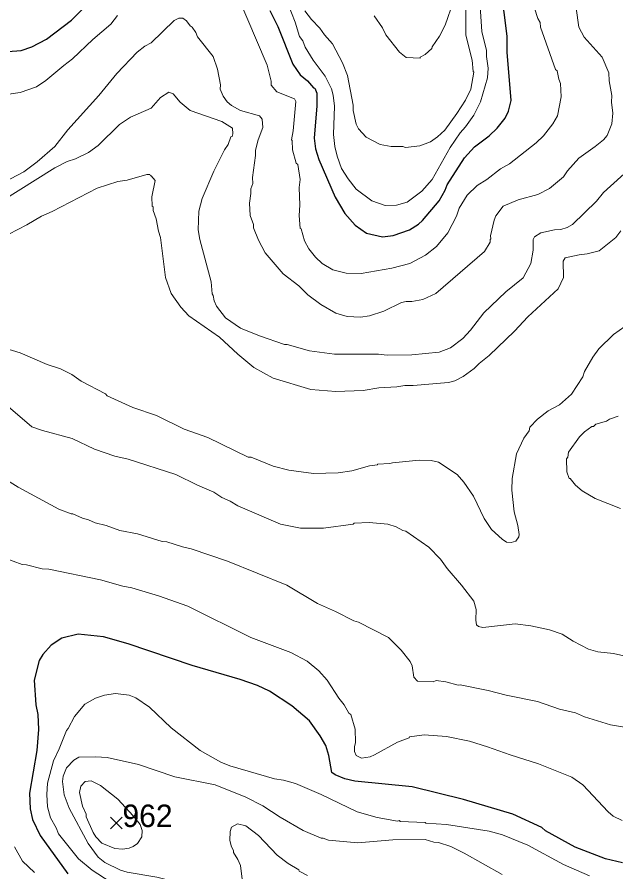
# Model space of a CAD drawing. Extents: x 265.7 to 292.1, y 7676.2 to 7704.2.
# Drawn here: x 282.881 to 285.014, y 7683.915 to 7686.96 of the extents above; entities that cross this region are included whole.
import ezdxf
from ezdxf.enums import TextEntityAlignment as Align

# ---------------------------------------------------------------- set-up
doc = ezdxf.new("R2010")
doc.units = 0
doc.header["$LTSCALE"] = 0.032
for name, color, linetype, lineweight in [('1', 7, 'Continuous', 25), ('2', 7, 'Continuous', 13), ('21', 7, 'Continuous', 25)]:
    doc.layers.add(name, color=color, linetype=linetype, lineweight=lineweight)
doc.layers.add('61', color=7, linetype='Continuous')

msp = doc.modelspace()

# ---------------------------------------------------------------- linework, layer by layer
at = {"layer": '1'}
for points in [[(283.7815, 7686.9839), (283.8094, 7686.9264), (283.8629, 7686.7924), (283.8892, 7686.7549), (283.9156, 7686.7333), (283.9371, 7686.7086), (283.9419, 7686.707), (283.9483, 7686.6894), (283.9491, 7686.6439), (283.9387, 7686.529), (283.9435, 7686.4907), (283.9555, 7686.4524), (284.0145, 7686.3184), (284.048, 7686.2609), (284.0847, 7686.2194), (284.1255, 7686.1907), (284.1829, 7686.1779), (284.2212, 7686.1827), (284.2787, 7686.2027), (284.3106, 7686.2226), (284.3257, 7686.2362), (284.384, 7686.3056), (284.4063, 7686.3439), (284.4135, 7686.3631), (284.4749, 7686.4588), (284.5101, 7686.4979), (284.5627, 7686.5378), (284.5915, 7686.5641), (284.6202, 7686.6008), (284.6321, 7686.6248), (284.6409, 7686.6631), (284.6266, 7686.8355), (284.6266, 7686.8929), (284.6058, 7687.0621)], [(281.7108, 7686.9743), (281.7491, 7686.9591), (281.864, 7686.9248), (281.9566, 7686.8841), (282.0715, 7686.8219), (282.1098, 7686.8067), (282.1673, 7686.794), (282.2056, 7686.7924), (282.2822, 7686.7963), (282.512, 7686.837), (282.5886, 7686.8434), (282.7992, 7686.8338), (282.895, 7686.841), (282.9333, 7686.8538), (282.9852, 7686.8817), (283.0745, 7686.9496), (283.1248, 7686.999)], [(285.0383, 7683.9468), (284.9777, 7683.9612), (284.8692, 7684.0035), (284.7638, 7684.0617), (284.751, 7684.0729), (284.6473, 7684.1208), (284.4718, 7684.1734), (284.2882, 7684.2181), (284.084, 7684.2381), (284.0489, 7684.2469), (284.0137, 7684.2612), (284.0026, 7684.2692), (283.9914, 7684.3299), (283.981, 7684.365), (283.9611, 7684.4001), (283.922, 7684.4527), (283.8597, 7684.507), (283.7799, 7684.5589), (283.7376, 7684.5788), (283.6754, 7684.6004), (283.5046, 7684.6506), (283.2764, 7684.728), (283.1886, 7684.752), (283.0977, 7684.7623), (283.0402, 7684.748), (283.0019, 7684.7232), (282.9724, 7684.6889), (282.9596, 7684.6682), (282.9413, 7684.598), (282.9469, 7684.5102), (282.954, 7684.4751), (282.9572, 7684.4224), (282.9508, 7684.3474), (282.9253, 7684.1958), (282.9269, 7684.1399), (282.9349, 7684.1016), (282.9628, 7684.0442), (283.061, 7683.9077)]]:
    msp.add_lwpolyline(points, dxfattribs=at)
at = {"layer": '2'}
for points in [[(283.819, 7687.0764), (283.8717, 7686.9424), (283.8869, 7686.8913), (283.8988, 7686.8754), (283.9068, 7686.853), (283.9355, 7686.8067), (283.9786, 7686.7493), (284.001, 7686.7046), (284.0073, 7686.6822), (284.0113, 7686.6424), (284.0081, 7686.5418), (284.0129, 7686.4987), (284.0209, 7686.4652), (284.0369, 7686.4205), (284.06, 7686.3838), (284.0887, 7686.3471), (284.1446, 7686.3056), (284.1925, 7686.2896), (284.2324, 7686.2904), (284.2707, 7686.3008), (284.3233, 7686.3407), (284.36, 7686.3822), (284.4239, 7686.4955), (284.459, 7686.5482), (284.4789, 7686.5689), (284.5077, 7686.6104), (284.5324, 7686.6583), (284.5563, 7686.7445), (284.5595, 7686.7788), (284.5532, 7686.8195), (284.5532, 7686.8418), (284.5364, 7686.9089), (284.5308, 7686.9982)], [(283.6642, 7687.0413), (283.7712, 7686.7892), (283.7855, 7686.7317), (283.7863, 7686.7182), (283.8063, 7686.6942), (283.8685, 7686.6687), (283.8741, 7686.6599), (283.8645, 7686.5546), (283.8589, 7686.5227), (283.8613, 7686.5211), (283.8621, 7686.4875), (283.8749, 7686.4397), (283.8805, 7686.4349), (283.8893, 7686.3822), (283.8861, 7686.3535), (283.8885, 7686.2897), (283.8861, 7686.2529), (283.8893, 7686.2075), (283.8932, 7686.2059), (283.9044, 7686.1636), (283.9204, 7686.1348), (283.9443, 7686.1045), (283.9675, 7686.083), (284.0058, 7686.0598), (284.0536, 7686.0479), (284.1063, 7686.0471), (284.2164, 7686.0654), (284.2803, 7686.083), (284.3361, 7686.1117), (284.3752, 7686.1436), (284.4151, 7686.1915), (284.4462, 7686.2514), (284.4558, 7686.2801), (284.4845, 7686.3264), (284.5196, 7686.3599), (284.554, 7686.3814), (284.6026, 7686.4197), (284.6354, 7686.4373), (284.7303, 7686.5123), (284.7558, 7686.5378), (284.7901, 7686.5801), (284.8061, 7686.6088), (284.8197, 7686.6759), (284.8173, 7686.7237), (284.8109, 7686.7389), (284.8053, 7686.7684), (284.7997, 7686.7732), (284.7455, 7686.924), (284.7447, 7686.9416), (284.7359, 7686.9552), (284.7112, 7687.0341)], [(284.1526, 7686.9647), (284.1829, 7686.9216), (284.1941, 7686.8977), (284.2427, 7686.8355), (284.2675, 7686.8163), (284.317, 7686.8139), (284.317, 7686.8171), (284.3345, 7686.8275), (284.3585, 7686.849), (284.3592, 7686.8546), (284.3856, 7686.8929), (284.4063, 7686.9312), (284.4359, 7687.0174)], [(283.906, 7686.9823), (283.9291, 7686.9512), (283.9595, 7686.9208), (283.9754, 7686.8977), (284.0042, 7686.865), (284.0401, 7686.7972), (284.0584, 7686.7525), (284.0784, 7686.6471), (284.0776, 7686.628), (284.0887, 7686.5785), (284.0975, 7686.5626), (284.1247, 7686.5322), (284.1749, 7686.5059), (284.2132, 7686.4987), (284.2547, 7686.4987), (284.2643, 7686.4955), (284.3154, 7686.5019), (284.3537, 7686.5163), (284.3792, 7686.5338), (284.4047, 7686.5578), (284.4478, 7686.6168), (284.4781, 7686.6647), (284.4973, 7686.703), (284.5085, 7686.7644), (284.5061, 7686.7668), (284.5021, 7686.8067), (284.4797, 7686.8961), (284.4797, 7686.9966)], [(284.5659, 7686.1676), (284.5691, 7686.1708), (284.5675, 7686.1811), (284.5803, 7686.237), (284.5867, 7686.2521), (284.6122, 7686.2865), (284.6657, 7686.3088), (284.7367, 7686.3287), (284.7782, 7686.3495), (284.8277, 7686.3918), (284.842, 7686.4125), (284.8819, 7686.458), (284.941, 7686.4987), (284.9697, 7686.5226), (284.9833, 7686.5386), (285, 7686.5801), (285.0032, 7686.6184), (284.9984, 7686.6567), (285, 7686.6814), (284.9904, 7686.7333), (284.9888, 7686.762), (284.9649, 7686.8179), (284.9011, 7686.8889), (284.8819, 7686.9248), (284.8731, 7686.9919)], [(282.595, 7686.7213), (282.6811, 7686.7062), (282.7099, 7686.6966), (282.7577, 7686.6886), (282.8344, 7686.6838), (282.8918, 7686.6918), (282.9493, 7686.7118), (282.9828, 7686.7341), (283.0466, 7686.7884), (283.0785, 7686.8115), (283.1503, 7686.8801), (283.2142, 7686.9352), (283.2381, 7686.9663)], [(282.8343, 7686.3726), (282.9046, 7686.4093), (282.9525, 7686.4444), (283.0155, 7686.4995), (283.0618, 7686.5586), (283.1719, 7686.6806), (283.2357, 7686.7589), (283.3083, 7686.8355), (283.3363, 7686.857), (283.3578, 7686.8682), (283.4408, 7686.948), (283.4568, 7686.9567), (283.4711, 7686.9559), (283.4847, 7686.9464), (283.4974, 7686.9288), (283.5046, 7686.924), (283.5174, 7686.9057), (283.5238, 7686.8897), (283.5796, 7686.8203), (283.5948, 7686.7748), (283.6052, 7686.719), (283.6044, 7686.703), (283.6148, 7686.6791), (283.6291, 7686.6583), (283.6451, 7686.6455), (283.677, 7686.628), (283.7448, 7686.6088), (283.7544, 7686.5961), (283.756, 7686.5665), (283.7392, 7686.5235), (283.7305, 7686.486), (283.7305, 7686.4668), (283.7193, 7686.3886), (283.7201, 7686.3679), (283.7129, 7686.3487), (283.7137, 7686.3319), (283.7089, 7686.2976), (283.7113, 7686.2529), (283.7225, 7686.221), (283.7233, 7686.2099), (283.7408, 7686.1652), (283.7648, 7686.1205), (283.8286, 7686.0455), (283.8845, 7686.0032), (283.9164, 7685.9705), (283.9627, 7685.9369), (284.0169, 7685.905), (284.0568, 7685.8939), (284.1047, 7685.8907), (284.1366, 7685.8955), (284.1877, 7685.9122), (284.2499, 7685.9433), (284.2675, 7685.9473)], [(282.8232, 7686.3032), (283.0147, 7686.4229), (283.0594, 7686.446), (283.0881, 7686.4556), (283.1344, 7686.478), (283.1695, 7686.5027), (283.2453, 7686.5777), (283.2852, 7686.6032), (283.3586, 7686.636), (283.3921, 7686.6743), (283.4208, 7686.6934), (283.4368, 7686.687), (283.4615, 7686.6567), (283.4967, 7686.6272), (283.61, 7686.5881), (283.6483, 7686.5649), (283.6499, 7686.5442), (283.6467, 7686.5346), (283.6427, 7686.5338), (283.6323, 7686.5067), (283.6195, 7686.4875), (283.5812, 7686.4109), (283.5397, 7686.3136), (283.5286, 7686.2689), (283.5254, 7686.2019), (283.5318, 7686.1684), (283.5725, 7686.0168), (283.5757, 7685.9745), (283.5796, 7685.9689), (283.5828, 7685.9497), (283.5908, 7685.9306), (283.6227, 7685.8891), (283.677, 7685.8524), (283.744, 7685.8252), (283.8334, 7685.7941), (283.843, 7685.7941), (283.9228, 7685.771), (284.0121, 7685.759), (284.1685, 7685.759), (284.1989, 7685.7558), (284.2866, 7685.7566), (284.384, 7685.767), (284.4255, 7685.7821), (284.4694, 7685.8149), (284.4965, 7685.8452), (284.5436, 7685.9066), (284.6218, 7685.9816), (284.684, 7686.0319), (284.7112, 7686.0822), (284.7199, 7686.1301), (284.7191, 7686.1676), (284.7239, 7686.1771), (284.7471, 7686.1915), (284.7957, 7686.2019), (284.8181, 7686.2035), (284.8404, 7686.2106), (284.8596, 7686.2218), (284.945, 7686.3048), (284.9705, 7686.3359), (285.0942, 7686.4476)], [(282.8184, 7686.1708), (282.9157, 7686.2202), (282.9676, 7686.2513), (283.0051, 7686.2673), (283.1655, 7686.3503), (283.2397, 7686.3742), (283.2732, 7686.3798), (283.3426, 7686.3998), (283.3538, 7686.399), (283.3554, 7686.3942), (283.3586, 7686.3942), (283.373, 7686.3782), (283.361, 7686.32), (283.3618, 7686.2865), (283.3658, 7686.2841), (283.3658, 7686.2713), (283.3762, 7686.2418), (283.3841, 7686.1971), (283.3913, 7686.1747), (283.4097, 7686.0327), (283.4296, 7685.9753), (283.4639, 7685.9274), (283.4927, 7685.8963), (283.602, 7685.8196), (283.6674, 7685.759), (283.7241, 7685.7119), (283.7935, 7685.6736), (283.9276, 7685.6337), (284.0169, 7685.6265), (284.1143, 7685.6305), (284.1701, 7685.6393), (284.234, 7685.6425), (284.2627, 7685.6481), (284.2914, 7685.6473)], [(284.5627, 7685.755), (284.6529, 7685.8412), (284.7, 7685.8923), (284.8085, 7685.992), (284.8277, 7686.0327), (284.8261, 7686.0902), (284.834, 7686.1021), (284.8835, 7686.1133), (284.9122, 7686.1165), (284.9553, 7686.1277), (285.0144, 7686.1755), (285.0319, 7686.1987)], [(284.2675, 7685.9473), (284.2866, 7685.9465), (284.3265, 7685.9545), (284.3728, 7685.9752), (284.546, 7686.1253), (284.5659, 7686.1588), (284.5659, 7686.1676)], [(285.0663, 7685.8723), (285.0064, 7685.83)], [(285.0064, 7685.83), (284.9537, 7685.779), (284.9322, 7685.7486), (284.9027, 7685.6976), (284.8963, 7685.6784), (284.8564, 7685.617), (284.8133, 7685.5795)], [(284.8133, 7685.5795), (284.7734, 7685.5571), (284.7351, 7685.5284), (284.708, 7685.4997), (284.7048, 7685.4861), (284.6864, 7685.4598), (284.6601, 7685.4039), (284.6449, 7685.3161), (284.6433, 7685.2746), (284.6513, 7685.198), (284.6649, 7685.1486), (284.6697, 7685.1166), (284.6681, 7685.1087), (284.6577, 7685.0935), (284.6409, 7685.0879), (284.625, 7685.0895), (284.609, 7685.0999), (284.5707, 7685.1342), (284.5444, 7685.1741), (284.5069, 7685.2539), (284.4726, 7685.3034), (284.4486, 7685.3305), (284.3824, 7685.3744), (284.3561, 7685.3808), (284.3138, 7685.3816), (284.218, 7685.3728), (284.2084, 7685.3696), (284.1654, 7685.368), (284.1646, 7685.3648), (284.1366, 7685.3616), (284.0728, 7685.3441), (284.0249, 7685.3361), (283.9371, 7685.3345), (283.8494, 7685.3457), (283.7935, 7685.36), (283.7145, 7685.3919), (283.7041, 7685.3927), (283.5605, 7685.4622), (283.4759, 7685.4925), (283.3778, 7685.5404), (283.2924, 7685.5691), (283.2014, 7685.6114), (283.195, 7685.6178), (283.1089, 7685.6632), (283.0753, 7685.6872), (283.0354, 7685.7071), (282.9876, 7685.7231), (282.8918, 7685.7638), (282.7961, 7685.7925)], [(284.2914, 7685.6473), (284.4175, 7685.6585), (284.4399, 7685.6648), (284.4702, 7685.68), (284.5093, 7685.7079), (284.5268, 7685.7263), (284.5627, 7685.755)], [(285.0639, 7684.6802), (285.0064, 7684.6929), (284.9505, 7684.6985), (284.917, 7684.7089), (284.862, 7684.7368), (284.8229, 7684.7623), (284.7782, 7684.7775), (284.7112, 7684.7919), (284.6553, 7684.7991), (284.5404, 7684.7855), (284.5244, 7684.7895), (284.5172, 7684.7951), (284.5149, 7684.8118), (284.5164, 7684.8501), (284.5077, 7684.8789), (284.4638, 7684.9363), (284.4127, 7684.9954), (284.3896, 7685.0289), (284.3481, 7685.072), (284.2659, 7685.1294), (284.2547, 7685.1318), (284.2308, 7685.1446), (284.2021, 7685.1541), (284.135, 7685.1597), (284.0816, 7685.1573), (284.0776, 7685.1534), (283.9722, 7685.1398), (283.8909, 7685.139), (283.819, 7685.1541), (283.6674, 7685.2196), (283.6395, 7685.2363), (283.61, 7685.2491), (283.582, 7685.2675), (283.5238, 7685.2922), (283.4456, 7685.3313), (283.2764, 7685.3856), (283.2285, 7685.3959), (283.1567, 7685.4215), (283.0769, 7685.459), (282.9716, 7685.4869), (282.9333, 7685.5005), (282.832, 7685.5874)], [(285.0224, 7685.5388), (284.992, 7685.5276), (284.9809, 7685.5204), (284.9426, 7685.51), (284.9346, 7685.5013), (284.929, 7685.5013), (284.9027, 7685.4829), (284.8843, 7685.4646), (284.8452, 7685.4103), (284.8436, 7685.3927), (284.8388, 7685.3864), (284.8396, 7685.3401), (284.8484, 7685.3161), (284.8516, 7685.3161), (284.8699, 7685.2922), (284.8939, 7685.2722), (284.941, 7685.2451), (285.0303, 7685.2092)], [(285.0527, 7684.4288), (284.9952, 7684.4392), (284.9019, 7684.4679), (284.8708, 7684.4815), (284.8133, 7684.495), (284.7351, 7684.5222), (284.6234, 7684.5445), (284.5595, 7684.5613), (284.459, 7684.5812), (284.4518, 7684.5804), (284.4079, 7684.5924), (284.3744, 7684.5964), (284.3632, 7684.5924), (284.3074, 7684.5948), (284.2938, 7684.6091), (284.2882, 7684.649), (284.2818, 7684.665), (284.2491, 7684.7049), (284.2037, 7684.7496), (284.0967, 7684.8046), (284.0808, 7684.8094), (284.0153, 7684.8429), (283.9515, 7684.8709), (283.8414, 7684.9363), (283.6299, 7685.0217), (283.5014, 7685.0664), (283.4695, 7685.0728), (283.4137, 7685.0903), (283.3977, 7685.0919), (283.3099, 7685.119), (283.2461, 7685.1318), (283.1982, 7685.1486), (283.1583, 7685.1581), (283.1344, 7685.1693), (283.1136, 7685.1749), (283.0793, 7685.1909), (283.0729, 7685.1909), (283.0291, 7685.2076), (282.8838, 7685.2858), (282.8272, 7685.3217)], [(284.0848, 7684.424), (284.0696, 7684.4759), (284.0632, 7684.4799), (284.0464, 7684.5102), (284.0265, 7684.5341), (283.9858, 7684.598), (283.9563, 7684.6307), (283.914, 7684.6658), (283.8557, 7684.6961), (283.7137, 7684.7504), (283.4887, 7684.8613), (283.3849, 7684.8988), (283.2892, 7684.9275), (283.2573, 7684.9323), (283.1775, 7684.9555), (282.9939, 7684.993), (282.97, 7684.9946), (282.9141, 7685.0089), (282.8982, 7685.0097), (282.8008, 7685.0456)], [(284.9202, 7683.9005), (284.8277, 7683.9412), (284.7, 7684.0099), (284.6106, 7684.0474), (284.5627, 7684.0601), (284.4111, 7684.0833), (284.3369, 7684.0881), (284.3345, 7684.0913), (284.2451, 7684.0945), (284.2436, 7684.0976), (284.2356, 7684.0961), (284.1638, 7684.1088), (284.0919, 7684.1288), (283.9635, 7684.191), (283.8725, 7684.2293), (283.8302, 7684.2413), (283.7983, 7684.2461), (283.6387, 7684.2931), (283.6068, 7684.3059), (283.5326, 7684.3474), (283.4296, 7684.428), (283.3522, 7684.5022), (283.3036, 7684.5349), (283.2796, 7684.5445), (283.2317, 7684.5501), (283.1918, 7684.5445), (283.1599, 7684.5341), (283.1216, 7684.5126), (283.0849, 7684.4687), (283.0626, 7684.4256), (283.0562, 7684.4192), (283.0306, 7684.3538), (283.0099, 7684.3107), (282.9891, 7684.2309), (282.9868, 7684.191), (282.9892, 7684.1463), (282.9995, 7684.108), (283.0195, 7684.0721), (283.0275, 7684.0506), (283.0993, 7683.962), (283.1479, 7683.9205), (283.2118, 7683.8798)], [(284.1382, 7684.3251), (284.1079, 7684.3203), (284.0887, 7684.3299), (284.0832, 7684.3442), (284.0824, 7684.3602), (284.0863, 7684.3761), (284.0848, 7684.424)], [(285.0367, 7684.0976), (285.0048, 7684.1136), (284.9865, 7684.1288), (284.8971, 7684.2253), (284.8572, 7684.2525), (284.7383, 7684.3003), (284.6377, 7684.3314), (284.5564, 7684.361), (284.4925, 7684.3801), (284.4111, 7684.3977), (284.3313, 7684.4033), (284.2787, 7684.3961), (284.2779, 7684.3929), (284.2356, 7684.3777), (284.1542, 7684.3314), (284.1382, 7684.3251)], [(284.609, 7683.9061), (284.4734, 7683.9819), (284.4263, 7684.0051), (284.3824, 7684.0194), (284.3656, 7684.021), (284.3345, 7684.0306), (284.2196, 7684.029), (284.0951, 7684.0187), (283.9898, 7684.0274), (283.9714, 7684.0354), (283.9635, 7684.0354), (283.9004, 7684.0625), (283.8174, 7684.1104), (283.7568, 7684.1503), (283.6954, 7684.1806), (283.586, 7684.2253), (283.4424, 7684.254), (283.3131, 7684.2971), (283.2014, 7684.3219), (283.1615, 7684.3251), (283.1009, 7684.3235), (283.0833, 7684.3131), (283.057, 7684.2852), (283.045, 7684.2564), (283.0418, 7684.2373), (283.0482, 7684.1894), (283.0658, 7684.1415), (283.1336, 7684.0163), (283.1695, 7683.9676), (283.1934, 7683.9484), (283.2493, 7683.9213)], [(283.685, 7683.8702), (283.6762, 7683.9373), (283.6666, 7683.9596), (283.6515, 7683.9835), (283.6515, 7683.9907), (283.6443, 7684.0043), (283.6387, 7684.0266), (283.6395, 7684.0586), (283.6443, 7684.0737), (283.6658, 7684.0857), (283.6962, 7684.0785), (283.7408, 7684.0442), (283.8071, 7683.9748), (283.8462, 7683.9444), (283.8845, 7683.9221), (283.8861, 7683.9173), (283.9148, 7683.9021)], [(282.8711, 7684.0043), (282.8998, 7683.9532), (282.9429, 7683.9125)], [(283.2493, 7683.9213), (283.2732, 7683.9141), (283.3786, 7683.8966), (283.4264, 7683.8846), (283.4743, 7683.8638), (283.5222, 7683.8335), (283.5597, 7683.7976)]]:
    msp.add_lwpolyline(points, dxfattribs=at)
msp.add_lwpolyline([(283.2939, 7684.115), (283.3186, 7684.0841), (283.3267, 7684.0625), (283.3251, 7684.0394), (283.3091, 7684.0163), (283.294, 7684.0051), (283.2796, 7683.9995), (283.2557, 7683.9963), (283.2293, 7683.9987), (283.1823, 7684.0178), (283.1615, 7684.0394), (283.1511, 7684.0554), (283.1264, 7684.1112), (283.1264, 7684.1208), (283.1136, 7684.1495), (283.1033, 7684.1974), (283.1072, 7684.2205), (283.1232, 7684.2365), (283.144, 7684.2389), (283.1775, 7684.2229), (283.2397, 7684.1735)], close=True, dxfattribs=at)
at = {"layer": '21'}
for p, q in [((283.2135, 7684.1094), (283.2547, 7684.0682)), ((283.2547, 7684.1094), (283.2135, 7684.0682))]:
    msp.add_line(p, q, dxfattribs=at)

# ---------------------------------------------------------------- texts
at = {"layer": '61'}
msp.add_text('962', height=0.08, dxfattribs=at).set_placement((283.3453, 7684.0748), align=Align.CENTER)

doc.saveas('drawing.dxf')
